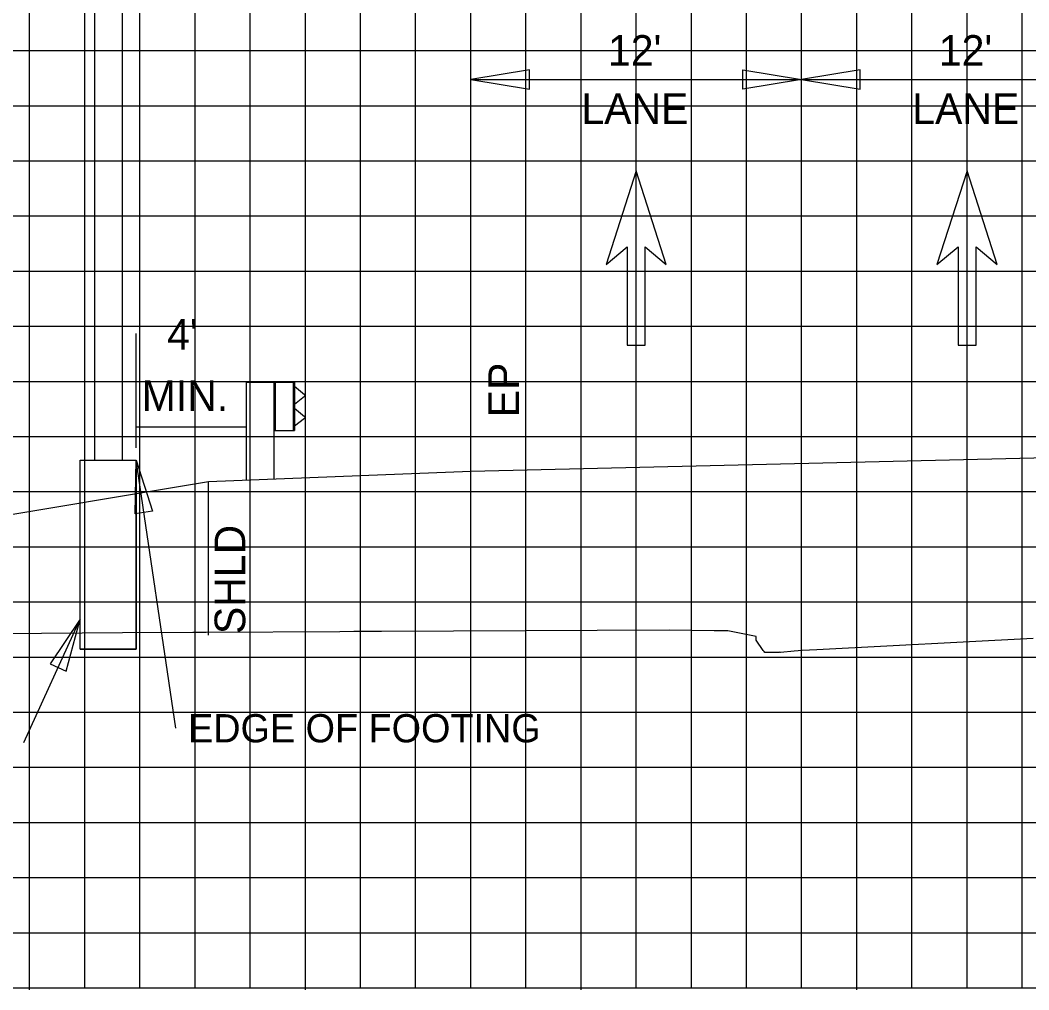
# Model space of a CAD drawing. Extents: x 2193008 to 2198143, y 1236112 to 1237864.
# Drawn here: x 2196444.36 to 2196480.95, y 1237163.05 to 1237198.22 of the extents above; entities that cross this region are included whole.
import ezdxf

# ---------------------------------------------------------------- set-up
doc = ezdxf.new("R2010")
doc.units = 0
for name, color, linetype in [('3', 7, 'Continuous'), ('60', 7, 'Continuous'), ('GSDIMS', 7, 'Continuous'), ('Level 1', 7, 'Continuous'), ('Level 28', 7, 'Continuous'), ('Level 55', 7, 'Continuous'), ('Level 61', 7, 'Continuous'), ('M-ROADS', 7, 'Continuous'), ('V7Level1', 7, 'Continuous')]:
    doc.layers.add(name, color=color, linetype=linetype)

msp = doc.modelspace()

# ---------------------------------------------------------------- linework, layer by layer
at = {"layer": '3'}
for p, q in [((2196447.06, 1237208.344), (2196447.06, 1237182.261)), ((2196448.06, 1237208.344), (2196448.06, 1237182.261)), ((2196460.707, 1237181.849), (2196460.707, 1237196.728)), ((2196472.707, 1237182.13), (2196472.707, 1237196.728)), ((2196448.569, 1237182.702), (2196448.569, 1237186.854)), ((2196446.544, 1237182.261), (2196448.569, 1237182.261)), ((2196446.544, 1237175.409), (2196446.544, 1237182.261)), ((2196448.569, 1237175.409), (2196448.569, 1237182.261)), ((2196450.014, 1237172.532), (2196448.569, 1237182.261)), ((2196444.497, 1237172.013), (2196446.544, 1237176.487)), ((2196446.544, 1237175.409), (2196448.569, 1237175.409))]:
    msp.add_line(p, q, dxfattribs=at)
at = {"layer": '60'}
for p, q in [((2196544.707, 1237163.106), (2196414.707, 1237163.106)), ((2196444.707, 1237163.046), (2196444.707, 1237163.106)), ((2196454.707, 1237163.046), (2196454.707, 1237163.106)), ((2196464.707, 1237163.046), (2196464.707, 1237163.106)), ((2196474.707, 1237163.046), (2196474.707, 1237163.106))]:
    msp.add_line(p, q, dxfattribs=at)
for points in [[(2196506.707, 1237182.294), (2196504.707, 1237182.374), (2196496.707, 1237182.694), (2196484.707, 1237182.412), (2196460.707, 1237181.849), (2196456.707, 1237181.689), (2196451.192, 1237181.468)], [(2196451.192, 1237181.468), (2196414.744, 1237175.393)]]:
    msp.add_lwpolyline(points, dxfattribs=at)
at = {"layer": 'GSDIMS'}
for p, q in [((2196460.707, 1237196.066), (2196472.707, 1237196.066)), ((2196472.707, 1237196.066), (2196484.707, 1237196.066)), ((2196451.192, 1237175.914), (2196451.192, 1237181.468))]:
    msp.add_line(p, q, dxfattribs=at)
for points in [[(2196460.707, 1237196.066), (2196462.835, 1237195.719), (2196462.835, 1237196.413)], [(2196472.707, 1237196.066), (2196470.578, 1237195.719), (2196470.578, 1237196.413)], [(2196472.707, 1237196.066), (2196474.835, 1237195.719), (2196474.835, 1237196.413)], [(2196448.569, 1237182.261), (2196449.168, 1237180.407), (2196448.534, 1237180.313)], [(2196446.544, 1237176.487), (2196445.453, 1237174.872), (2196446.036, 1237174.606)]]:
    msp.add_lwpolyline(points, close=True, dxfattribs=at)
at = {"layer": 'Level 1'}
for p, q in [((2196452.565, 1237185.088), (2196452.565, 1237181.523)), ((2196452.565, 1237185.088), (2196454.315, 1237185.088)), ((2196453.565, 1237185.088), (2196453.565, 1237181.563)), ((2196453.615, 1237185.088), (2196453.615, 1237183.338)), ((2196454.265, 1237185.088), (2196454.265, 1237183.338)), ((2196454.315, 1237185.088), (2196454.315, 1237183.338)), ((2196454.315, 1237184.938), (2196454.681, 1237184.639)), ((2196454.68, 1237184.568), (2196454.315, 1237184.283)), ((2196454.315, 1237184.143), (2196454.681, 1237183.844)), ((2196454.68, 1237183.773), (2196454.315, 1237183.488)), ((2196453.565, 1237183.338), (2196454.315, 1237183.338))]:
    msp.add_line(p, q, dxfattribs=at)
for centre in [(2196454.646, 1237184.605), (2196454.646, 1237183.81)]:
    msp.add_arc(centre, 0.05, 313.3792, 45, dxfattribs=at)
at = {"layer": 'Level 28'}
for p, q in [((2196466.707, 1237192.756), (2196465.617, 1237189.358)), ((2196467.796, 1237189.358), (2196466.707, 1237192.756)), ((2196478.707, 1237192.756), (2196477.617, 1237189.358)), ((2196479.796, 1237189.358), (2196478.707, 1237192.756)), ((2196465.617, 1237189.358), (2196466.38, 1237189.998)), ((2196466.38, 1237189.998), (2196466.38, 1237186.427)), ((2196467.033, 1237186.427), (2196467.033, 1237189.998)), ((2196467.033, 1237189.998), (2196467.796, 1237189.358)), ((2196477.617, 1237189.358), (2196478.38, 1237189.998)), ((2196478.38, 1237189.998), (2196478.38, 1237186.427)), ((2196479.033, 1237186.427), (2196479.033, 1237189.998)), ((2196479.033, 1237189.998), (2196479.796, 1237189.358)), ((2196466.38, 1237186.427), (2196467.033, 1237186.427)), ((2196478.38, 1237186.427), (2196479.033, 1237186.427))]:
    msp.add_line(p, q, dxfattribs=at)
at = {"layer": 'Level 61'}
msp.add_line((2196452.565, 1237183.452), (2196448.569, 1237183.452), dxfattribs=at)
at = {"layer": 'M-ROADS'}
for p, q in [((2196444.707, 1237163.106), (2196444.707, 1237223.106)), ((2196446.707, 1237163.106), (2196446.707, 1237223.106)), ((2196448.707, 1237163.106), (2196448.707, 1237223.106)), ((2196450.707, 1237163.106), (2196450.707, 1237223.106)), ((2196452.707, 1237163.106), (2196452.707, 1237223.106)), ((2196454.707, 1237163.106), (2196454.707, 1237223.106)), ((2196456.707, 1237163.106), (2196456.707, 1237223.106)), ((2196458.707, 1237163.106), (2196458.707, 1237223.106)), ((2196460.707, 1237163.106), (2196460.707, 1237223.106)), ((2196462.707, 1237163.106), (2196462.707, 1237223.106)), ((2196464.707, 1237163.106), (2196464.707, 1237223.106)), ((2196466.707, 1237163.106), (2196466.707, 1237223.106)), ((2196468.707, 1237163.106), (2196468.707, 1237223.106)), ((2196470.707, 1237163.106), (2196470.707, 1237223.106)), ((2196472.707, 1237163.106), (2196472.707, 1237223.106)), ((2196474.707, 1237163.106), (2196474.707, 1237223.106)), ((2196476.707, 1237163.106), (2196476.707, 1237223.106)), ((2196478.707, 1237163.106), (2196478.707, 1237223.106)), ((2196480.707, 1237163.106), (2196480.707, 1237223.106)), ((2196544.707, 1237197.106), (2196414.707, 1237197.106)), ((2196544.707, 1237195.106), (2196414.707, 1237195.106)), ((2196544.707, 1237193.106), (2196414.707, 1237193.106)), ((2196544.707, 1237191.106), (2196414.707, 1237191.106)), ((2196544.707, 1237189.106), (2196414.707, 1237189.106)), ((2196544.707, 1237187.106), (2196414.707, 1237187.106)), ((2196544.707, 1237185.106), (2196414.707, 1237185.106)), ((2196544.707, 1237183.106), (2196414.707, 1237183.106)), ((2196544.707, 1237181.106), (2196414.707, 1237181.106)), ((2196544.707, 1237179.106), (2196414.707, 1237179.106)), ((2196544.707, 1237177.106), (2196414.707, 1237177.106)), ((2196544.707, 1237175.106), (2196414.707, 1237175.106)), ((2196544.707, 1237173.106), (2196414.707, 1237173.106)), ((2196544.707, 1237171.106), (2196414.707, 1237171.106)), ((2196544.707, 1237169.106), (2196414.707, 1237169.106)), ((2196544.707, 1237167.106), (2196414.707, 1237167.106)), ((2196544.707, 1237165.106), (2196414.707, 1237165.106)), ((2196544.707, 1237163.106), (2196414.707, 1237163.106))]:
    msp.add_line(p, q, dxfattribs=at)
msp.add_lwpolyline([(2196481.106, 1237175.796), (2196473.264, 1237175.376), (2196472.726, 1237175.35), (2196472.437, 1237175.33), (2196471.935, 1237175.287), (2196471.922, 1237175.289), (2196471.894, 1237175.286), (2196471.705, 1237175.286), (2196471.639, 1237175.286), (2196471.602, 1237175.287), (2196471.599, 1237175.287), (2196471.558, 1237175.286), (2196471.492, 1237175.286), (2196471.389, 1237175.286), (2196471.374, 1237175.287), (2196471.349, 1237175.316), (2196471.315, 1237175.351), (2196471.063, 1237175.733), (2196471.062, 1237175.863), (2196470.03, 1237176.065), (2196470.026, 1237176.066), (2196470.026, 1237176.066), (2196470.022, 1237176.066), (2196470.021, 1237176.066), (2196470.016, 1237176.066), (2196469.536, 1237176.066), (2196469.531, 1237176.066), (2196469.53, 1237176.066), (2196467.902, 1237176.093), (2196457.474, 1237176.045), (2196456.464, 1237176.04), (2196455.961, 1237176.037), (2196451.11, 1237176.006), (2196451.041, 1237176.006), (2196450.622, 1237176.006), (2196448.079, 1237176), (2196439.26, 1237175.925)], dxfattribs=at)
at = {"layer": 'V7Level1'}
msp.add_lwpolyline([(2196448.569, 1237175.409), (2196446.544, 1237175.409), (2196446.544, 1237182.261), (2196448.569, 1237182.261)], close=True, dxfattribs=at)

# ---------------------------------------------------------------- texts
at = {"layer": 'Level 55'}
for s, height, p in [("12'", 1.1105, (2196465.685, 1237196.566)), ("12'", 1.1105, (2196477.685, 1237196.566)), ('LANE', 1.1105, (2196464.721, 1237194.456)), ('LANE', 1.1105, (2196476.721, 1237194.456)), ("4'", 1.1105, (2196449.692, 1237186.265)), ('MIN.', 1.1105, (2196448.773, 1237184.044)), ('EDGE OF FOOTING', 1.02464, (2196450.453, 1237172.023))]:
    msp.add_text(s, height=height, dxfattribs=at).set_placement(p)
for s, p in [('EP', (2196462.457, 1237183.814)), ('SHLD', (2196452.526, 1237175.949))]:
    msp.add_text(s, height=1.1105, rotation=90, dxfattribs=at).set_placement(p)

doc.saveas('drawing.dxf')
